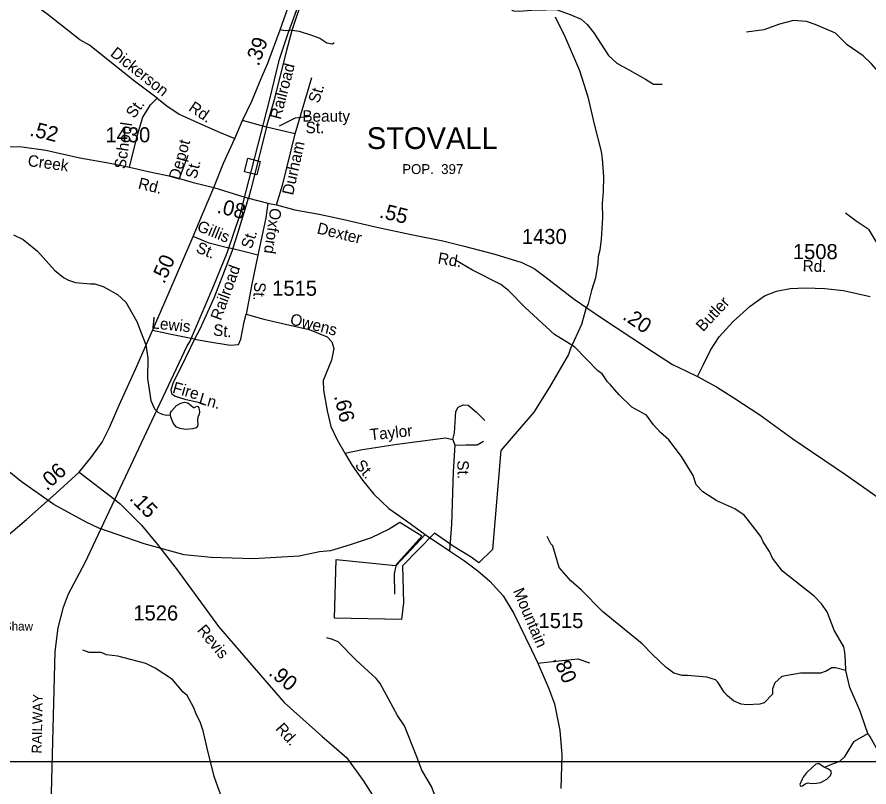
# Model space of a CAD drawing. Extents: x 2056842 to 2160602, y 826753 to 1016856.
# Drawn here: x 2124819 to 2131888, y 977205 to 983594 of the extents above; entities that cross this region are included whole.
import ezdxf

# ---------------------------------------------------------------- set-up
doc = ezdxf.new("R2010")
doc.units = 0
for name, color, linetype in [('Exist Boundary Political City Limit New', 7, 'Continuous'), ('Exist Civil Demographics City Label', 7, 'Continuous'), ('Exist Cultural Educational Facility High Label', 7, 'Continuous'), ('Exist Hydrographic Creek Single Shore', 7, 'Continuous'), ('Exist Hydrographic Misc Water Feature', 7, 'Continuous'), ('Exist Railroad Mainline', 7, 'Continuous'), ('Exist Railroad Mainline Label', 7, 'Continuous'), ('Exist Railroad Station CELL', 7, 'Continuous'), ('Exist Road Non-System Type 51', 7, 'Continuous'), ('Exist Road Non-System Type 51 Label', 7, 'Continuous'), ('Exist Road Primary US Attributed', 7, 'Continuous'), ('Exist Road Primary US Mileage Hundredths English Label', 7, 'Continuous'), ('Exist Road Secondary Mileage Hundredths English Label', 7, 'Continuous'), ('Exist Road Secondary Type 41 Attributed', 7, 'Continuous'), ('Exist Road Secondary Type 51 Attributed', 7, 'Continuous'), ('Exist Road Secondary Type 51 Label', 7, 'Continuous'), ('Exist Road Secondary Type 51 Number Label', 7, 'Continuous'), ('Map Preparation Boundary City Limit Buffer Line', 7, 'Continuous'), ('Map Preparation Inset Cut Line', 7, 'Continuous')]:
    doc.layers.add(name, color=color, linetype=linetype)

msp = doc.modelspace()

# ---------------------------------------------------------------- linework, layer by layer
at = {"layer": 'Exist Boundary Political City Limit New'}
for points in [[(2129285, 983595.6), (2129367.8, 983427.9), (2129487, 983150.4), (2129555.8, 982930.8), (2129608.8, 982705.1), (2129665.8, 982477.2), (2129674, 982417.2), (2129684.8, 982267.4), (2129683.2, 982145.4), (2129675.8, 982047.3), (2129678.2, 981927.3), (2129667, 981751.3)], [(2129667, 981751.3), (2129655.5, 981659.3), (2129641.5, 981607.2), (2129637.8, 981551.3), (2129618.5, 981429.1)], [(2129618.5, 981429.1), (2129584.8, 981324.9), (2129559.2, 981212.9), (2129539.5, 981172.9), (2129502.2, 981042.6), (2129411, 980842.3), (2129395.2, 980794.2), (2129237.2, 980521.6), (2129107.2, 980315.1), (2128834.8, 979995.8), (2128764.2, 979175.6), (2128651, 979064), (2128587.2, 979111.2), (2128447.2, 979197.6), (2128284.2, 979311.4), (2128016.8, 979038.4), (2128025, 978732.8), (2128008.2, 978593.1), (2127453.8, 978605.3), (2127465.8, 979091.9), (2127958.8, 979043.4), (2128177.2, 979285.7), (2127996, 979399.3), (2127905.8, 979343.8), (2127758, 979273.2), (2127582.2, 979214.6), (2127420.5, 979163.8), (2127328.5, 979155.4), (2127160.8, 979120.8), (2126779, 979096.9), (2126431, 979109.6), (2126204.8, 979130.4), (2125872.5, 979221.1), (2125498, 979353.4), (2125391.8, 979402.9), (2125125.2, 979549.6), (2124864.2, 979730.6), (2124715.8, 979849.8)]]:
    msp.add_lwpolyline(points, dxfattribs=at)
at = {"layer": 'Exist Hydrographic Creek Single Shore'}
for points in [[(2133265.4, 981942.8), (2133199.7, 982080.4), (2133138.4, 982179), (2132986.2, 982336.8), (2132725, 982556.6), (2132670.6, 982618.4), (2132566.5, 982718), (2132426, 982817.3), (2132297.7, 982892.8), (2132241.5, 982918.5), (2132155.1, 982966.1), (2132048.9, 983047.6), (2131906.2, 983209), (2131840, 983272.6), (2131707.7, 983362.1), (2131611.1, 983459.6), (2131440.9, 983532.9), (2131370.6, 983556.6), (2131262.8, 983564.1), (2131145.1, 983535.6), (2131017.3, 983489.1), (2130871.3, 983468.4)], [(2133076.2, 980934.3), (2132931.7, 981025.7), (2132773, 981174.9), (2132672.7, 981240.5), (2132516.2, 981373.7), (2132444.1, 981435.5), (2132369.6, 981467.1), (2132153.7, 981510.2), (2131997, 981647.6), (2131890.2, 981827), (2131781.9, 981900.5), (2131693.8, 981966.1)], [(2131697.1, 978169.8), (2131694.9, 978247.6), (2131687.3, 978324.4), (2131679.4, 978366.2), (2131600.6, 978506), (2131542, 978657.5), (2131493.9, 978723.5), (2131433.5, 978787.1), (2131170.5, 978996), (2131088.1, 979103.7), (2131064, 979159.4), (2131011.5, 979239.2), (2130991.4, 979283.3), (2130878.6, 979428.7), (2130852.7, 979460.4), (2130774.4, 979512.2), (2130626.2, 979579.6), (2130509.6, 979654.9), (2130455.4, 979712.8), (2130429, 979788.5), (2130332.6, 979948.3), (2130227.9, 980085.7), (2130157.6, 980147.5), (2130099.5, 980209.1), (2130043.1, 980289.1), (2129920.8, 980356.3), (2129816.3, 980457.9), (2129743.9, 980541.7), (2129717.9, 980567.5), (2129673.6, 980633.1), (2129637.4, 980659.1), (2129444.7, 980858.4), (2129278.2, 980959.6), (2129035.1, 981182.6), (2128896.7, 981325.9), (2128834.4, 981375.4), (2128598, 981494.6), (2128457.6, 981575.9)], [(2131697.1, 978169.8), (2131610.6, 978192.8), (2131581, 978192.8), (2131534.2, 978165.8), (2131486.9, 978149), (2131436.4, 978149.4), (2131320.1, 978149), (2131165.7, 978121.6), (2131106.7, 978067.9), (2131089.1, 978019.9), (2131086.9, 977974.8), (2131017.5, 977903.5), (2130983.5, 977891.3), (2130875.8, 977886.9), (2130827.4, 977892.8), (2130765.5, 977920.5), (2130715.3, 977960.2), (2130687.2, 977992.1), (2130634.7, 978073.8), (2130614.8, 978093.7), (2130542.8, 978115.5), (2130382.7, 978128.7), (2130338.8, 978128.6), (2130268.5, 978148.3), (2130202.2, 978197.9), (2130091.9, 978303.4), (2130005.4, 978393), (2129678.3, 978661.6), (2129499.5, 978840.8), (2129413.2, 978914.4), (2129318.7, 979026), (2129263.9, 979205.7), (2129247.9, 979221.7), (2129217.8, 979283.5)], [(2128370.1, 976918.1), (2128258.7, 977207.5), (2128178.2, 977343.1), (2128129.8, 977468.9), (2128034.8, 977710.5), (2127976.2, 977798.2), (2127833.3, 978063.6), (2127799, 978103.4), (2127634.2, 978256.7), (2127483.6, 978408), (2127435.5, 978427.9), (2127389.5, 978443.5)], [(2126533.4, 977075.8), (2126454.6, 977291.4), (2126395.5, 977525.2), (2126364.7, 977670.9), (2126342.5, 977737), (2126304.3, 977812.6), (2126286, 977862.5), (2126229.7, 977962.5), (2126197.5, 977992.4), (2126109.1, 978095.9), (2125964.7, 978189.2), (2125886.5, 978228.9), (2125656.1, 978289.8), (2125560.2, 978301.3), (2125516, 978321.2), (2125416.2, 978320.7), (2125366.1, 978338.5)], [(2131880.3, 977647.1), (2131858.3, 977711.2), (2131815.6, 977834.8), (2131728.8, 978030.5), (2131697.1, 978169.8)], [(2132561.8, 976577.4), (2132522.6, 976650), (2132406.2, 976797.4), (2132356.1, 976896.1), (2132336.3, 976985.9), (2132286.7, 977107), (2132230.4, 977194.8), (2132176.2, 977247.8), (2132085.3, 977338.7), (2132019.5, 977401.7), (2131896.5, 977625.4), (2131880.3, 977647.1)]]:
    msp.add_lwpolyline(points, dxfattribs=at)
at = {"layer": 'Exist Hydrographic Misc Water Feature'}
for points in [[(2124788.3, 981785.3), (2124870.8, 981749), (2124989.8, 981650.9), (2125130.5, 981493.5), (2125204.7, 981433.8), (2125244.7, 981409.9), (2125304.8, 981390.2), (2125429, 981378.8), (2125464.7, 981379), (2125535, 981357.2), (2125653.4, 981291.9), (2125722.2, 981226.8), (2125812.1, 981068.1), (2125862.1, 980938), (2125889, 980874.8), (2125905.6, 980762.9), (2125900.2, 980594.8), (2125928.9, 980413), (2125960.8, 980342.1), (2125987, 980315.8), (2126024.5, 980297.1), (2126059.5, 980290.8), (2126093.2, 980292.1)], [(2126093.2, 980292.1), (2126092.7, 980309.6), (2126100.2, 980322.1), (2126141.5, 980369.6), (2126177.7, 980390.8), (2126208.9, 980398.3), (2126235.2, 980393.3), (2126262.7, 980370.8), (2126282.7, 980353.3), (2126292.7, 980353.3), (2126310.2, 980364.6), (2126320.1, 980360.8), (2126326.4, 980349.6), (2126333.9, 980317.1), (2126331.4, 980299.6), (2126318.9, 980272.1), (2126315.1, 980248.3), (2126320.1, 980212.1), (2126316.4, 980198.3), (2126305.2, 980184.6), (2126277.7, 980175.8), (2126216.4, 980170.8), (2126171.5, 980178.3), (2126141.5, 980190.8), (2126117.7, 980222.1), (2126095.2, 980272.1), (2126093.2, 980292.1)], [(2131880.6, 977647.3), (2131759, 977578.8), (2131695.2, 977474.6), (2131683.5, 977450.5), (2131643.7, 977416.3), (2131577.7, 977392), (2131518.6, 977366.7)], [(2131518.6, 977366.7), (2131474.8, 977395.2), (2131460.6, 977397.4), (2131448.6, 977393), (2131419, 977367.8), (2131367.5, 977318.5), (2131341.3, 977286.8), (2131333.6, 977268.1), (2131316.1, 977224.3), (2131321.5, 977212.3), (2131335.8, 977213.4), (2131358.8, 977230.9), (2131382.9, 977238.5), (2131408, 977234.2), (2131452.9, 977235.3), (2131488, 977242.9), (2131538.3, 977270.3), (2131567.9, 977299.9), (2131577.8, 977320.7), (2131572.3, 977337.2), (2131546, 977353.6), (2131518.6, 977366.7)]]:
    msp.add_lwpolyline(points, dxfattribs=at)
at = {"layer": 'Exist Railroad Mainline'}
msp.add_lwpolyline([(2125102, 977047.9), (2125136.5, 978327.9), (2125161.6, 978524), (2125204.8, 978696.1), (2125246.3, 978806.3), (2125383.2, 979066.8), (2126231.2, 980864.5), (2126253.1, 980898.5), (2126290.6, 980990.7), (2126451.1, 981365.4), (2126563.9, 981635.9), (2126670.4, 981954.3), (2126914.4, 982901.3), (2126996.7, 983245.6), (2127069.8, 983459.9), (2127105.5, 983558), (2127255.5, 983970.7), (2127320.9, 984113), (2127358.5, 984221), (2127417.8, 984369.4), (2127500.8, 984605.7), (2127540.5, 984677.8), (2128486.5, 986483.7)], dxfattribs=at)
at = {"layer": 'Exist Railroad Station CELL'}
msp.add_lwpolyline([(2126705.1, 982309.7), (2126734.2, 982422.7), (2126837.3, 982396.1), (2126808.2, 982283.2)], close=True, dxfattribs=at)
at = {"layer": 'Exist Road Non-System Type 51'}
for p, q in [((2127127.7, 982626), (2127264.9, 983092.6)), ((2126890, 982679.9), (2126689.3, 982736.7)), ((2127127.7, 982626), (2126890, 982679.9)), ((2128435.2, 980089.4), (2128451.1, 980041.7))]:
    msp.add_line(p, q, dxfattribs=at)
for points in [[(2127102.7, 983484.5), (2127142.4, 983609.4), (2127229.5, 983854.9), (2127260.1, 983920.4), (2127295.5, 983960.8)], [(2125981.8, 982920.5), (2125782.5, 983069.8), (2125419.6, 983361.8), (2125340.2, 983405), (2125077, 983611.6), (2124826.1, 983801.2)], [(2128894.6, 983778.5), (2128900.3, 983710.7), (2128899.1, 983676.6), (2128913.9, 983657.9), (2128937.7, 983645.4), (2128985.9, 983642.6), (2129089.1, 983650.5), (2129208.8, 983653.4), (2129291.6, 983655.6), (2129409.3, 983615), (2129500.6, 983576.4), (2129550.5, 983532.2), (2129605, 983462.9), (2129726.1, 983276.1), (2129796.4, 983210.2), (2129900.7, 983152.3), (2130034.2, 983079.1), (2130100, 983037), (2130172.6, 983037)], [(2126890, 982679.9), (2126959.8, 982927.6), (2127057.9, 983319.4), (2127102.7, 983484.5)], [(2127102.7, 983484.5), (2127043.7, 983480), (2127002.9, 983489.1)], [(2127102.7, 983484.5), (2127160.6, 983475.5), (2127261.5, 983444.8), (2127331.8, 983417.6), (2127389.7, 983379), (2127436.2, 983371), (2127450.9, 983383.5)], [(2125751.4, 982347), (2125818.5, 982616.7), (2125863.8, 982763.8), (2125927.3, 982866), (2125981.8, 982920.5)], [(2125981.8, 982920.5), (2126061.2, 982856.9), (2126163.3, 982786.6), (2126317.5, 982718.4), (2126503.6, 982634.4), (2126626.7, 982587)], [(2126890, 982679.9), (2126759, 982163.5), (2126739.5, 982091.6)], [(2126972.2, 982035.8), (2127024.1, 982207.6), (2127127.7, 982626)], [(2126236.4, 982446), (2126165.6, 982255.2)], [(2126609.5, 981669), (2126653.5, 981808.2), (2126739.5, 982091.6)], [(2126609.5, 981669), (2126553.8, 981681.7), (2126413.1, 981718), (2126280.4, 981771.4)], [(2126609.5, 981669), (2126565.6, 981553.6), (2126451, 981260.4), (2126334.8, 981003.3), (2126290.5, 980919.3)], [(2126817.5, 981616.8), (2126709.2, 981646.5), (2126609.5, 981669)], [(2126290.5, 980919.3), (2126403.3, 980902.5), (2126588.2, 980871.8), (2126656.3, 980875.2), (2126675.6, 980920.6), (2126702.5, 981064.3), (2126719.9, 981128.2)], [(2126290.5, 980919.3), (2126098.2, 980958.1), (2125942.8, 980992.2)], [(2126290.5, 980919.3), (2126255, 980844.7), (2126175.6, 980678.9), (2126115.5, 980560.2), (2126096.2, 980501.2), (2126099.6, 980469.4), (2126132.5, 980446.7), (2126210.8, 980424), (2126322, 980399), (2126373, 980380.8)], [(2128435.2, 980089.4), (2128450, 980143.9), (2128459.1, 980319.9), (2128479.2, 980356.8), (2128520, 980375), (2128563.1, 980373.8), (2128631.2, 980314.8), (2128700.4, 980245.5)], [(2127538.9, 979975.2), (2127685.5, 980006.3), (2127973.6, 980049.5), (2128311.7, 980094.9), (2128376.3, 980103), (2128435.2, 980089.4)], [(2128451.1, 980041.7), (2128545.3, 980044), (2128637.2, 980044), (2128690.5, 980074.6)], [(2128451.1, 980041.7), (2128438.9, 979823.8), (2128424.2, 979383.1), (2128407.8, 979164.6)], [(2128205.9, 979300.8), (2128092.9, 979177.2), (2127961.3, 979040.9), (2127947.7, 978972.8), (2127952.3, 978804.8)], [(2129141.9, 978230.8), (2129237.5, 978242.8), (2129473.4, 978267.8), (2129568.7, 978236)]]:
    msp.add_lwpolyline(points, dxfattribs=at)
at = {"layer": 'Exist Road Non-System Type 51 Label'}
msp.add_lwpolyline([(2127252.6, 982769.3), (2127126.3, 982755), (2126994.3, 982688.9)], dxfattribs=at)
at = {"layer": 'Exist Road Primary US Attributed'}
for points in [[(2126450.7, 982179.5), (2126531.5, 982380.4), (2126626.7, 982587), (2126689.3, 982736.7), (2126766.3, 982895.8), (2126845.7, 983083.2), (2126901.2, 983210.3), (2127002.9, 983489.1), (2127129.2, 983849.5), (2127208.7, 984084)], [(2125334, 979816.6), (2125440.2, 979948.2), (2125524.2, 980066.2), (2125586.6, 980187.7), (2125666, 980373), (2125804.4, 980677.3), (2125942.8, 980992.2), (2126044.6, 981227.5), (2126187.2, 981553.3), (2126280.4, 981771.4), (2126357.3, 981957.5), (2126450.7, 982179.5)], [(2123121.4, 976317.4), (2123200.2, 976616.5), (2123286.5, 976949.6), (2123476.6, 977692), (2123590.1, 978041.7), (2123692.2, 978246.1), (2123803.3, 978411.8), (2123940.8, 978573.6), (2124351.5, 978961.9), (2124898.6, 979424.7), (2125143.6, 979642.6), (2125334, 979816.6)]]:
    msp.add_lwpolyline(points, dxfattribs=at)
at = {"layer": 'Exist Road Secondary Type 41 Attributed'}
msp.add_lwpolyline([(2130464.2, 980611.6), (2130514.1, 980711.5), (2130574.3, 980829.6), (2130645.2, 980941.4), (2130760.9, 981068.6), (2130902.6, 981195.7), (2131022.3, 981280.3), (2131122.1, 981318.9), (2131235.6, 981340.5), (2131360.9, 981346.7), (2131522, 981339.9), (2131677.4, 981324), (2131899.7, 981274.1)], dxfattribs=at)
at = {"layer": 'Exist Road Secondary Type 51 Attributed'}
for points in [[(2123439.1, 982843.7), (2123597.3, 982767), (2123905.9, 982626.3), (2124066.9, 982562.7), (2124196.8, 982528.1), (2124356.2, 982520.7), (2124636.4, 982518.4), (2124861.5, 982516.7), (2125057.8, 982489.5), (2125340.2, 982425.9), (2125592.6, 982379.9), (2125751.4, 982347), (2125906.8, 982312.9), (2126120.1, 982268.6), (2126279.4, 982221.5), (2126450.7, 982179.5)], [(2126450.7, 982179.5), (2126707.9, 982099.9), (2126739.5, 982091.6), (2126900.2, 982048.9)], [(2126900.2, 982048.9), (2126882.2, 981927), (2126817.5, 981616.8), (2126768.7, 981377.3), (2126719.9, 981128.2), (2126868.2, 981086.1), (2127083.7, 981036.1), (2127242.5, 981002.1), (2127392.3, 980940.8), (2127430.8, 980899.9), (2127448.3, 980844.1), (2127427.9, 980746.5), (2127359.8, 980578.5), (2127362.1, 980496.7), (2127391.6, 980326.4), (2127423.4, 980197), (2127475.4, 980086.5), (2127538.9, 979975.2), (2127599, 979871.9), (2127685.2, 979749.3), (2127780.5, 979633.5), (2127903, 979515.4), (2128051.6, 979412.1), (2128205.9, 979300.8), (2128407.8, 979164.6), (2128532.6, 979080.6), (2128643.8, 978998.8), (2128743.6, 978912.5), (2128852.5, 978789.9), (2128942.2, 978644), (2129087.4, 978342.1), (2129141.9, 978230.8), (2129230.4, 978026.4), (2129277.6, 977893.5), (2129322.9, 977673.2), (2129341.1, 977471.1), (2129332, 977192.8)], [(2126900.2, 982048.9), (2126972.2, 982035.8), (2127123.1, 981995), (2127326.1, 981957.5), (2127518.9, 981916.6), (2127804.2, 981851.4), (2128090.1, 981790), (2128351.5, 981736.1), (2128517.2, 981695.2), (2128783.2, 981626.6), (2129006.6, 981557.3), (2129109.3, 981506.8), (2129197.8, 981440.9), (2129442.8, 981253.6), (2129667.9, 981097.5), (2129922, 980931.8), (2130100.1, 980813.7), (2130257.2, 980710.9), (2130374.1, 980654.2), (2130464.2, 980611.6)], [(2130464.2, 980611.6), (2130624.3, 980526.3), (2130776.3, 980428.7), (2130982.8, 980292.5), (2131256.6, 980093.6), (2131694.4, 979798.5), (2132038.6, 979554.2), (2132179.3, 979433.8), (2132329, 979270.3), (2132437.1, 979119.3), (2132643.5, 978851.4), (2132777.4, 978712.9), (2132922.6, 978594.8), (2133142.1, 978479.7), (2133582.2, 978334.4), (2134005.9, 978176), (2134313.8, 978032.3)], [(2125334, 979816.6), (2125629.6, 979589.3), (2125673.4, 979552.8), (2125850.4, 979378), (2125983.8, 979217.5), (2126147.1, 979006.3), (2126491, 978535.4), (2126749.6, 978235.7), (2127034.9, 977905.7), (2127348, 977626.4), (2127551.7, 977448.1), (2127690.1, 977257.3), (2127898.8, 976930.4), (2128297, 976282.7), (2128367.3, 976187.3), (2128462.6, 976069.3), (2128559.5, 975973.1), (2128697.9, 975859.5), (2128817.6, 975752.3), (2128874.6, 975695)]]:
    msp.add_lwpolyline(points, dxfattribs=at)
at = {"layer": 'Map Preparation Boundary City Limit Buffer Line'}
for points in [[(2129285, 983595.6), (2129367.8, 983427.9), (2129487, 983150.4), (2129555.8, 982930.8), (2129608.8, 982705.1), (2129665.8, 982477.2), (2129674, 982417.2), (2129684.8, 982267.4), (2129683.2, 982145.4), (2129675.8, 982047.3), (2129678.2, 981927.3), (2129667, 981751.3)], [(2129667, 981751.3), (2129655.5, 981659.3), (2129641.5, 981607.2), (2129637.8, 981551.3), (2129618.5, 981429.1)], [(2129618.5, 981429.1), (2129584.8, 981324.9), (2129559.2, 981212.9), (2129539.5, 981172.9), (2129502.2, 981042.6), (2129411, 980842.3), (2129395.2, 980794.2), (2129237.2, 980521.6), (2129107.2, 980315.1), (2128834.8, 979995.8), (2128764.2, 979175.6), (2128651, 979064), (2128587.2, 979111.2), (2128447.2, 979197.6), (2128284.2, 979311.4), (2128016.8, 979038.4), (2128025, 978732.8), (2128008.2, 978593.1), (2127453.8, 978605.3), (2127465.8, 979091.9), (2127958.8, 979043.4), (2128177.2, 979285.7), (2127996, 979399.3), (2127905.8, 979343.8), (2127758, 979273.2), (2127582.2, 979214.6), (2127420.5, 979163.8), (2127328.5, 979155.4), (2127160.8, 979120.8), (2126779, 979096.9), (2126431, 979109.6), (2126204.8, 979130.4), (2125872.5, 979221.1), (2125498, 979353.4), (2125391.8, 979402.9), (2125125.2, 979549.6), (2124864.2, 979730.6), (2124715.8, 979849.8)]]:
    msp.add_lwpolyline(points, dxfattribs=at)
at = {"layer": 'Map Preparation Inset Cut Line'}
msp.add_lwpolyline([(2121234.6, 987048.8), (2132683, 987048.8), (2132683, 977412.8), (2121234.6, 977412.8), (2121234.6, 987048.8)], dxfattribs=at)

# ---------------------------------------------------------------- texts
at = {"layer": 'Exist Civil Demographics City Label'}
for s, height, p in [('STOVALL', 180.45, (2127721.3, 982498.7)), ('POP.  397', 82.02, (2128015.6, 982291.1))]:
    msp.add_text(s, height=height, dxfattribs=at).set_placement(p)
at = {"layer": 'Exist Cultural Educational Facility High Label'}
msp.add_text('Stovall - Shaw', height=72.178, dxfattribs=at).set_placement((2124334.7, 978502.7))
at = {"layer": 'Exist Railroad Mainline Label'}
msp.add_text('RAILWAY', height=82.02, rotation=88.78277, dxfattribs=at).set_placement((2125022.6, 977481.1))
at = {"layer": 'Exist Road Non-System Type 51 Label'}
for s, rotation, p in [('Dickerson', 321.7387, (2125585.9, 983279)), ('Railroad', 75.46437, (2127006.6, 982738.3)), ('St.', 72.77923, (2127323.7, 982873.6)), ('St.', 53.53849, (2125790.5, 982746.4)), ('Rd.', 325.72076, (2126235.5, 982822.8)), ('School', 81.64868, (2125718.8, 982328.5)), ('Depot', 74.54885, (2126166.5, 982234.6)), ('Durham', 77.50167, (2127109.2, 982110.5)), ('St.', 76.53567, (2126307.1, 982245.7)), ('Gillis', 337.57343, (2126305.2, 981822.9)), ('St.', 71.91487, (2126764.9, 981663.2)), ('St.', 337.57343, (2126296.9, 981644.9)), ('Railroad', 69.87788, (2126510.4, 981069.8)), ('Lewis', 354.09074, (2125930.7, 981010.9)), ('St.', 353.51527, (2126442.2, 980952.9)), ('Fire', 344.08548, (2126102.8, 980478)), ('Ln.', 344.08548, (2126322.1, 980387.3)), ('Taylor', 5.95093, (2127751.4, 980080.6)), ('St.', 271.84288, (2128471.2, 979914.2))]:
    msp.add_text(s, height=95, rotation=rotation, dxfattribs=at).set_placement(p)
for s, p in [('Beauty', (2127186.4, 982725.4)), ('St.', (2127213.5, 982629.7))]:
    msp.add_text(s, height=95, dxfattribs=at).set_placement(p)
at = {"layer": 'Exist Road Primary US Mileage Hundredths English Label'}
for s, rotation, p in [('.39', 69.96982, (2126823.8, 983180.4)), ('.50', 66.36251, (2126040.2, 981373.3)), ('.06', 42.40253, (2125066.6, 979656.9))]:
    msp.add_text(s, height=125, rotation=rotation, dxfattribs=at).set_placement(p)
at = {"layer": 'Exist Road Secondary Mileage Hundredths English Label'}
for s, rotation, p in [('.52', 346.27676, (2124917.2, 982610.6)), ('.08', 346.50972, (2126471.3, 981970.4)), ('.55', 346.25363, (2127818.9, 981931)), ('.20', 325.88459, (2129836.4, 981091.7)), ('.66', 283.26475, (2127449.1, 980448.1)), ('.15', 314.00599, (2125745.4, 979593)), ('.80', 292.89411, (2129264.1, 978266.9)), ('.90', 320.43964, (2126900.1, 978139.9))]:
    msp.add_text(s, height=125, rotation=rotation, dxfattribs=at).set_placement(p)
at = {"layer": 'Exist Road Secondary Type 51 Label'}
for s, rotation, p in [('Creek  ', 352.17681, (2124903.2, 982358.3)), ('Rd.', 346.37284, (2125817.7, 982171.9)), ('Oxford', 261.99123, (2126920.3, 982013.6)), ('Dexter', 346.25363, (2127301.8, 981799.5)), ('Rd.', 350.25047, (2128305.8, 981548.8)), ('Rd.', 358.27154, (2131336.8, 981483.1)), ('St.', 265.44975, (2126790.2, 981397.6)), ('Butler', 46.95435, (2130511.8, 980977)), ('Owens', 345.72864, (2127077.9, 981045.2)), ('St.', 310.56608, (2127617.5, 979870.7)), ('Mountain', 293.04091, (2128932.6, 978832.3)), ('Revis', 309.85085, (2126308, 978503)), ('Rd.', 311.89804, (2126958, 977684.6))]:
    msp.add_text(s, height=95, rotation=rotation, dxfattribs=at).set_placement(p)
at = {"layer": 'Exist Road Secondary Type 51 Number Label'}
for s, p in [('1430', (2125552.5, 982554.2)), ('1430', (2129008.5, 981710.3)), ('1508', (2131257.3, 981584.6)), ('1515', (2126936.4, 981280.9)), ('1526', (2125784.1, 978586.1)), ('1515', (2129146.6, 978522.9))]:
    msp.add_text(s, height=125, dxfattribs=at).set_placement(p)

doc.saveas('drawing.dxf')
